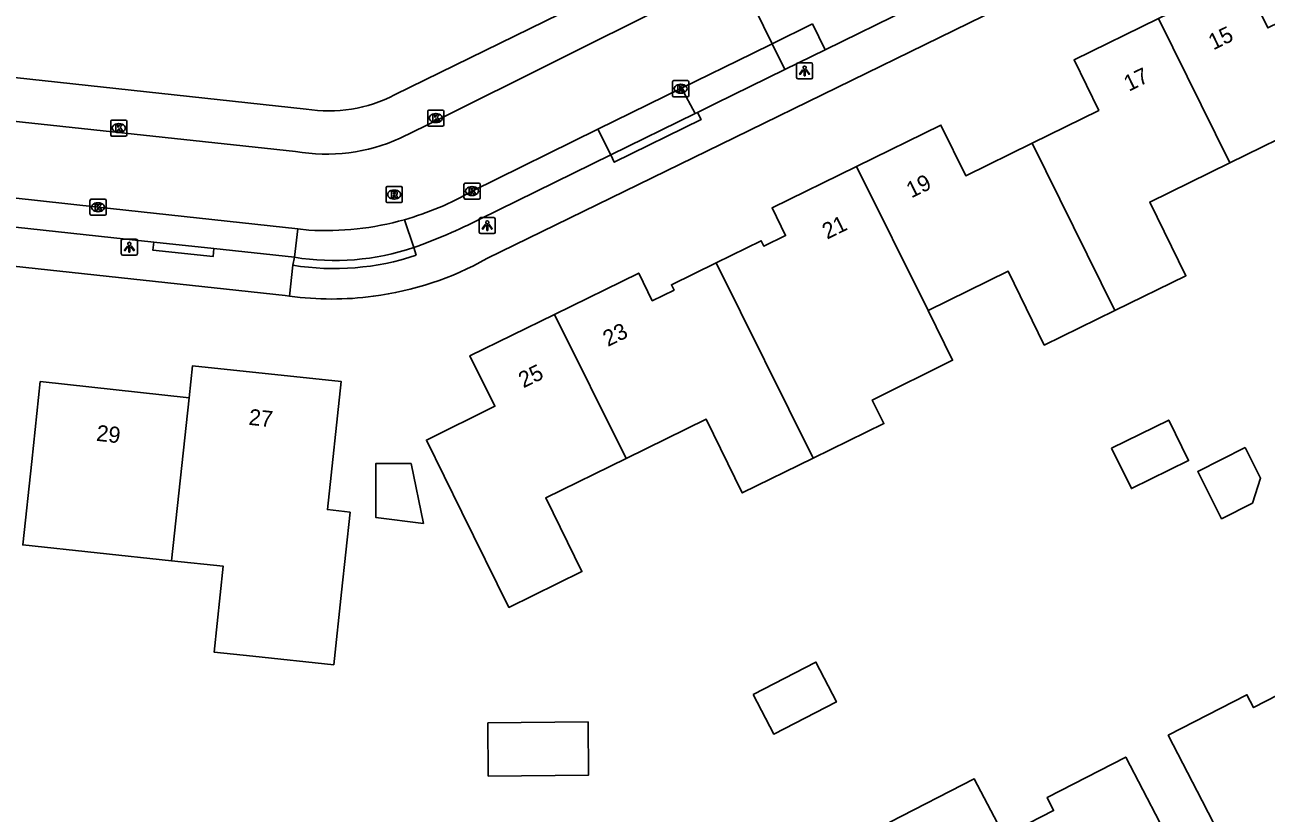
# Model space of a CAD drawing. Extents: x 160457 to 162082, y 388340 to 389736.
# Drawn here: x 161525.1 to 161602.2, y 388435.7 to 388484.7 of the extents above; entities that cross this region are included whole.
import ezdxf

# ---------------------------------------------------------------- set-up
doc = ezdxf.new("R2010")
doc.units = 0
for name, color, linetype in [('IMGEO_Kolk', 7, 'Continuous'), ('IMGEO_Lichtpunt', 7, 'Continuous'), ('IMGEO_Pand', 7, 'Continuous'), ('IMGEO_Pand_nummerreeks', 7, 'Continuous'), ('IMGEO_Parkeervlak_open', 7, 'Continuous'), ('IMGEO_Rijbaan_lokaal_open', 7, 'Continuous'), ('IMGEO_Rioolput', 7, 'Continuous'), ('IMGEO_Voetpad_open', 7, 'Continuous')]:
    doc.layers.add(name, color=color, linetype=linetype)

msp = doc.modelspace()

# ---------------------------------------------------------------- linework, layer by layer
at = {"layer": 'IMGEO_Kolk'}
for p, q in [((161565.339, 388480.261), (161565.339, 388481.113)), ((161565.414, 388481.187), (161566.266, 388481.187)), ((161565.827, 388480.967), (161565.852, 388480.967)), ((161566.34, 388481.113), (161566.34, 388480.261)), ((161566.266, 388480.187), (161565.414, 388480.187)), ((161565.85, 388480.407), (161565.825, 388480.407)), ((161550.121, 388478.434), (161550.121, 388479.286)), ((161550.196, 388479.36), (161551.048, 388479.36)), ((161551.122, 388479.286), (161551.122, 388478.434)), ((161530.419, 388477.814), (161530.419, 388478.666)), ((161530.494, 388478.74), (161531.346, 388478.74)), ((161530.907, 388478.52), (161530.932, 388478.52)), ((161531.42, 388478.666), (161531.42, 388477.814)), ((161550.632, 388478.58), (161550.607, 388478.58)), ((161550.609, 388479.14), (161550.634, 388479.14)), ((161531.346, 388477.74), (161530.494, 388477.74)), ((161530.93, 388477.96), (161530.905, 388477.96)), ((161551.048, 388478.36), (161550.196, 388478.36)), ((161552.374, 388473.902), (161552.374, 388474.754)), ((161552.449, 388474.828), (161553.301, 388474.828)), ((161552.862, 388474.608), (161552.887, 388474.608)), ((161553.375, 388474.754), (161553.375, 388473.902)), ((161553.301, 388473.828), (161552.449, 388473.828)), ((161552.885, 388474.048), (161552.86, 388474.048)), ((161529.132, 388472.897), (161529.132, 388473.749)), ((161529.207, 388473.823), (161530.059, 388473.823)), ((161529.62, 388473.603), (161529.645, 388473.603)), ((161530.133, 388473.749), (161530.133, 388472.897)), ((161530.059, 388472.823), (161529.207, 388472.823)), ((161529.643, 388473.043), (161529.618, 388473.043))]:
    msp.add_line(p, q, dxfattribs=at)
for points in [[(161565.339, 388480.261), (161565.339, 388481.113)], [(161565.414, 388481.187), (161566.266, 388481.187)], [(161565.66, 388480.887), (161565.783, 388480.887), (161565.783, 388480.736), (161565.913, 388480.887), (161566.077, 388480.887), (161565.931, 388480.736), (161566.084, 388480.487), (161565.932, 388480.487), (161565.847, 388480.651), (161565.783, 388480.584), (161565.783, 388480.487), (161565.66, 388480.487), (161565.66, 388480.887)], [(161566.34, 388481.113), (161566.34, 388480.261)], [(161566.266, 388480.187), (161565.414, 388480.187)], [(161550.121, 388478.434), (161550.121, 388479.286)], [(161550.196, 388479.36), (161551.048, 388479.36)], [(161551.122, 388479.286), (161551.122, 388478.434)], [(161530.419, 388477.814), (161530.419, 388478.666)], [(161530.494, 388478.74), (161531.346, 388478.74)], [(161531.42, 388478.666), (161531.42, 388477.814)], [(161550.442, 388479.06), (161550.565, 388479.06), (161550.565, 388478.909), (161550.695, 388479.06), (161550.859, 388479.06), (161550.713, 388478.909), (161550.866, 388478.66), (161550.714, 388478.66), (161550.629, 388478.824), (161550.565, 388478.757), (161550.565, 388478.66), (161550.442, 388478.66), (161550.442, 388479.06)], [(161531.346, 388477.74), (161530.494, 388477.74)], [(161530.74, 388478.44), (161530.863, 388478.44), (161530.863, 388478.289), (161530.993, 388478.44), (161531.157, 388478.44), (161531.011, 388478.289), (161531.164, 388478.04), (161531.012, 388478.04), (161530.927, 388478.204), (161530.863, 388478.137), (161530.863, 388478.04), (161530.74, 388478.04), (161530.74, 388478.44)], [(161551.048, 388478.36), (161550.196, 388478.36)], [(161552.374, 388473.902), (161552.374, 388474.754)], [(161552.449, 388474.828), (161553.301, 388474.828)], [(161553.375, 388474.754), (161553.375, 388473.902)], [(161553.301, 388473.828), (161552.449, 388473.828)], [(161552.695, 388474.528), (161552.818, 388474.528), (161552.818, 388474.377), (161552.948, 388474.528), (161553.112, 388474.528), (161552.966, 388474.377), (161553.119, 388474.128), (161552.967, 388474.128), (161552.882, 388474.292), (161552.818, 388474.225), (161552.818, 388474.128), (161552.695, 388474.128), (161552.695, 388474.528)], [(161529.132, 388472.897), (161529.132, 388473.749)], [(161529.207, 388473.823), (161530.059, 388473.823)], [(161529.453, 388473.523), (161529.576, 388473.523), (161529.576, 388473.372), (161529.706, 388473.523), (161529.87, 388473.523), (161529.724, 388473.372), (161529.877, 388473.123), (161529.725, 388473.123), (161529.64, 388473.287), (161529.576, 388473.22), (161529.576, 388473.123), (161529.453, 388473.123), (161529.453, 388473.523)], [(161530.133, 388473.749), (161530.133, 388472.897)], [(161530.059, 388472.823), (161529.207, 388472.823)]]:
    msp.add_lwpolyline(points, dxfattribs=at)
for centre, start, end in [((161565.416, 388481.111), 91.55205, 178.44795), ((161565.416, 388481.111), 91.55205, 178.44795), ((161566.264, 388481.111), 1.55205, 88.44795), ((161566.264, 388481.111), 1.55205, 88.44795), ((161565.416, 388480.263), 181.55205, 268.44795), ((161565.416, 388480.263), 181.55205, 268.44795), ((161566.264, 388480.263), 271.55205, 358.44795), ((161566.264, 388480.263), 271.55205, 358.44795), ((161550.198, 388479.284), 91.55205, 178.44795), ((161550.198, 388479.284), 91.55205, 178.44795), ((161551.046, 388479.284), 1.55205, 88.44795), ((161551.046, 388479.284), 1.55205, 88.44795), ((161530.496, 388478.664), 91.55205, 178.44795), ((161530.496, 388478.664), 91.55205, 178.44795), ((161531.344, 388478.664), 1.55205, 88.44795), ((161531.344, 388478.664), 1.55205, 88.44795), ((161530.496, 388477.816), 181.55205, 268.44795), ((161530.496, 388477.816), 181.55205, 268.44795), ((161531.344, 388477.816), 271.55205, 358.44795), ((161531.344, 388477.816), 271.55205, 358.44795), ((161550.198, 388478.436), 181.55205, 268.44795), ((161550.198, 388478.436), 181.55205, 268.44795), ((161551.046, 388478.436), 271.55205, 358.44795), ((161551.046, 388478.436), 271.55205, 358.44795), ((161552.451, 388474.752), 91.55205, 178.44795), ((161552.451, 388474.752), 91.55205, 178.44795), ((161553.299, 388474.752), 1.55205, 88.44795), ((161553.299, 388474.752), 1.55205, 88.44795), ((161552.451, 388473.904), 181.55205, 268.44795), ((161552.451, 388473.904), 181.55205, 268.44795), ((161553.299, 388473.904), 271.55205, 358.44795), ((161553.299, 388473.904), 271.55205, 358.44795), ((161529.209, 388473.747), 91.55205, 178.44795), ((161529.209, 388473.747), 91.55205, 178.44795), ((161530.057, 388473.747), 1.55205, 88.44795), ((161530.057, 388473.747), 1.55205, 88.44795), ((161529.209, 388472.899), 181.55205, 268.44795), ((161529.209, 388472.899), 181.55205, 268.44795), ((161530.057, 388472.899), 271.55205, 358.44795), ((161530.057, 388472.899), 271.55205, 358.44795)]:
    msp.add_arc(centre, 0.0765, start, end, dxfattribs=at)
for centre, major_axis, ratio, start_param, end_param in [((161565.826, 388480.687), (-0.387, 0.002), 0.722429, 4.712389, 7.853982), ((161565.851, 388480.687), (-0.39, 0.002), 0.717154, 1.570796, 4.712389), ((161530.906, 388478.24), (-0.387, 0.002), 0.722429, 4.712389, 7.853982), ((161530.931, 388478.24), (-0.39, 0.002), 0.717154, 1.570796, 4.712389), ((161550.608, 388478.86), (-0.387, 0.002), 0.722429, 4.712389, 7.853982), ((161550.633, 388478.86), (-0.39, 0.002), 0.717154, 1.570796, 4.712389), ((161552.861, 388474.328), (-0.387, 0.002), 0.722429, 4.712389, 7.853982), ((161552.886, 388474.328), (-0.39, 0.002), 0.717154, 1.570796, 4.712389), ((161529.619, 388473.323), (-0.387, 0.002), 0.722429, 4.712389, 7.853982), ((161529.644, 388473.323), (-0.39, 0.002), 0.717154, 1.570796, 4.712389)]:
    msp.add_ellipse(centre, major_axis=major_axis, ratio=ratio, start_param=start_param, end_param=end_param, dxfattribs=at)
at = {"layer": 'IMGEO_Lichtpunt'}
for p, q in [((161573.043, 388482.198), (161573.043, 388481.391)), ((161573.043, 388482.198), (161573.043, 388481.391)), ((161573.945, 388482.293), (161573.137, 388482.293)), ((161573.945, 388482.293), (161573.137, 388482.293)), ((161574.039, 388481.391), (161574.039, 388482.198)), ((161574.039, 388481.391), (161574.039, 388482.198)), ((161573.137, 388481.297), (161573.945, 388481.297)), ((161573.137, 388481.297), (161573.945, 388481.297)), ((161553.322, 388472.587), (161553.322, 388471.78)), ((161553.322, 388472.587), (161553.322, 388471.78)), ((161554.224, 388472.682), (161553.416, 388472.682)), ((161554.224, 388472.682), (161553.416, 388472.682)), ((161554.318, 388471.78), (161554.318, 388472.587)), ((161554.318, 388471.78), (161554.318, 388472.587)), ((161553.416, 388471.686), (161554.224, 388471.686)), ((161553.416, 388471.686), (161554.224, 388471.686)), ((161531.079, 388471.248), (161531.079, 388470.441)), ((161531.079, 388471.248), (161531.079, 388470.441)), ((161531.981, 388471.343), (161531.173, 388471.343)), ((161531.981, 388471.343), (161531.173, 388471.343)), ((161532.075, 388470.441), (161532.075, 388471.248)), ((161532.075, 388470.441), (161532.075, 388471.248)), ((161531.173, 388470.347), (161531.981, 388470.347)), ((161531.173, 388470.347), (161531.981, 388470.347))]:
    msp.add_line(p, q, dxfattribs=at)
for points in [[(161573.417, 388481.862), (161573.456, 388481.834), (161573.268, 388481.572), (161573.23, 388481.599), (161573.417, 388481.862)], [(161573.519, 388481.814), (161573.566, 388481.814), (161573.566, 388481.492), (161573.519, 388481.492), (161573.519, 388481.814)], [(161573.629, 388481.834), (161573.667, 388481.861), (161573.854, 388481.599), (161573.815, 388481.571), (161573.629, 388481.834)], [(161553.696, 388472.251), (161553.735, 388472.223), (161553.547, 388471.961), (161553.509, 388471.988), (161553.696, 388472.251)], [(161553.798, 388472.203), (161553.845, 388472.203), (161553.845, 388471.881), (161553.798, 388471.881), (161553.798, 388472.203)], [(161553.908, 388472.223), (161553.946, 388472.25), (161554.133, 388471.988), (161554.094, 388471.96), (161553.908, 388472.223)], [(161531.453, 388470.912), (161531.492, 388470.884), (161531.304, 388470.622), (161531.266, 388470.649), (161531.453, 388470.912)], [(161531.555, 388470.864), (161531.602, 388470.864), (161531.602, 388470.542), (161531.555, 388470.542), (161531.555, 388470.864)], [(161531.665, 388470.884), (161531.703, 388470.911), (161531.89, 388470.649), (161531.851, 388470.621), (161531.665, 388470.884)]]:
    msp.add_lwpolyline(points, dxfattribs=at)
for centre in [(161573.542, 388481.996), (161553.821, 388472.385), (161531.578, 388471.046)]:
    msp.add_circle(centre, 0.0994, dxfattribs=at)
for centre, start, end in [((161573.137, 388482.198), 90, 180), ((161573.137, 388482.198), 90, 180), ((161573.945, 388482.198), 0, 90), ((161573.945, 388482.198), 0, 90), ((161573.137, 388481.391), 180, 270), ((161573.137, 388481.391), 180, 270), ((161573.945, 388481.391), 270, 0), ((161573.945, 388481.391), 270, 360), ((161553.416, 388472.587), 90, 180), ((161553.416, 388472.587), 90, 180), ((161554.224, 388472.587), 0, 90), ((161554.224, 388472.587), 0, 90), ((161553.416, 388471.78), 180, 270), ((161553.416, 388471.78), 180, 270), ((161554.224, 388471.78), 270, 0), ((161554.224, 388471.78), 270, 360), ((161531.173, 388471.248), 90, 180), ((161531.173, 388471.248), 90, 180), ((161531.981, 388471.248), 0, 90), ((161531.981, 388471.248), 0, 90), ((161531.173, 388470.441), 180, 270), ((161531.173, 388470.441), 180, 270), ((161531.981, 388470.441), 270, 0), ((161531.981, 388470.441), 270, 360)]:
    msp.add_arc(centre, 0.0946, start, end, dxfattribs=at)
at = {"layer": 'IMGEO_Pand'}
for points in [[(161599.974, 388476.081), (161604.967, 388478.526), (161606.419, 388475.561), (161613.696, 388479.125), (161612.156, 388482.269), (161610.56, 388483.5), (161606.6, 388486.552), (161602.326, 388484.466), (161600.785, 388487.622), (161595.532, 388485.047)], [(161587.687, 388477.307), (161591.823, 388479.334), (161590.283, 388482.475), (161595.532, 388485.047)], [(161595.532, 388485.047), (161599.974, 388476.081)], [(161576.773, 388475.856), (161582.017, 388478.423), (161583.557, 388475.282), (161587.687, 388477.307)], [(161587.687, 388477.307), (161592.83, 388466.913)], [(161568.053, 388469.874), (161570.845, 388471.24), (161571.007, 388470.908), (161572.355, 388471.567), (161571.515, 388473.283), (161576.773, 388475.856)], [(161581.21, 388466.903), (161576.773, 388475.856)], [(161599.974, 388476.081), (161594.994, 388473.642), (161597.234, 388469.07), (161592.83, 388466.913)], [(161558.001, 388466.667), (161563.238, 388469.232), (161564.078, 388467.516), (161565.425, 388468.176), (161565.262, 388468.508), (161568.053, 388469.874)], [(161568.053, 388469.874), (161574.066, 388457.725)], [(161592.83, 388466.913), (161588.438, 388464.762), (161586.195, 388469.344), (161581.21, 388466.903)], [(161581.21, 388466.903), (161582.739, 388463.819), (161577.748, 388461.345), (161578.466, 388459.879), (161574.066, 388457.725)], [(161558.001, 388466.667), (161552.744, 388464.092), (161554.293, 388460.958), (161550.038, 388458.857), (161552.249, 388454.373), (161555.161, 388448.467), (161559.698, 388450.689), (161557.454, 388455.271), (161562.442, 388457.713)], [(161562.442, 388457.713), (161558.001, 388466.667)], [(161535.29, 388461.488), (161535.505, 388463.476), (161544.751, 388462.491), (161543.884, 388454.538), (161545.296, 388454.375), (161544.763, 388449.404), (161544.281, 388444.901), (161539.259, 388445.435), (161536.848, 388445.691), (161537.415, 388451.024), (161534.195, 388451.367)], [(161535.29, 388461.488), (161526.036, 388462.489), (161525.508, 388457.518), (161524.958, 388452.349), (161534.195, 388451.367)], [(161534.195, 388451.367), (161535.29, 388461.488)], [(161574.066, 388457.725), (161569.67, 388455.572), (161567.427, 388460.154), (161562.442, 388457.713)], [(161592.616, 388458.36), (161593.848, 388455.844), (161597.399, 388457.583), (161596.167, 388460.099), (161592.616, 388458.36)], [(161600.915, 388458.393), (161601.879, 388456.483), (161601.375, 388454.94), (161599.452, 388453.969), (161597.969, 388456.907), (161600.915, 388458.393)], [(161549.101, 388457.404), (161546.896, 388457.408), (161546.89, 388454.057), (161549.851, 388453.677), (161549.101, 388457.404)], [(161570.352, 388443.062), (161571.625, 388440.59), (161575.516, 388442.592), (161574.244, 388445.065), (161570.352, 388443.062)], [(161609.101, 388434.901), (161603.895, 388432.235), (161603.758, 388432.489), (161603.253, 388433.466), (161600.511, 388432.05), (161598.245, 388436.44), (161596.138, 388440.521), (161601.029, 388443.037), (161601.441, 388442.236), (161604.509, 388443.814)], [(161553.857, 388441.295), (161553.884, 388437.988), (161560.11, 388438.038), (161560.083, 388441.346), (161553.857, 388441.295)], [(161585.946, 388434.266), (161589.018, 388435.846), (161588.606, 388436.646), (161593.497, 388439.162), (161595.624, 388435.108), (161597.919, 388430.733), (161597.199, 388430.356), (161595.166, 388429.29), (161595.677, 388428.316), (161595.8, 388428.068), (161590.604, 388425.407)], [(161590.604, 388425.407), (161585.4, 388422.742), (161585.243, 388423.037), (161584.732, 388424.011), (161581.983, 388422.57), (161579.69, 388426.945), (161577.579, 388430.974), (161580.263, 388432.355), (161578.837, 388435.127), (161584.074, 388437.822), (161585.946, 388434.266)]]:
    msp.add_lwpolyline(points, dxfattribs=at)
at = {"layer": 'IMGEO_Parkeervlak_open'}
for points in [[(161574.037, 388484.714), (161574.822, 388483.105)], [(161572.306, 388481.877), (161571.525, 388483.478)], [(161566.747, 388479.146), (161565.897, 388480.715)], [(161560.701, 388478.167), (161561.491, 388476.569)], [(161548.672, 388472.548), (161549.248, 388470.815)], [(161542.05, 388471.975), (161541.833, 388470.211)]]:
    msp.add_lwpolyline(points, dxfattribs=at)
at = {"layer": 'IMGEO_Rijbaan_lokaal_open'}
for points in [[(161548.4, 388477.605), (161550.834, 388478.791), (161565.086, 388485.903), (161569.398, 388487.837)], [(161569.398, 388487.837), (161571.525, 388483.478)], [(161571.525, 388483.478), (161574.037, 388484.714)], [(161571.525, 388483.478), (161570.297, 388482.873), (161565.897, 388480.715)], [(161503.33, 388480.937), (161541.904, 388476.788)], [(161565.897, 388480.715), (161560.701, 388478.167)], [(161560.701, 388478.167), (161552.874, 388474.329)], [(161515.274, 388474.892), (161529.633, 388473.324), (161542.05, 388471.975)], [(161542.725, 388471.902), (161542.05, 388471.975)]]:
    msp.add_lwpolyline(points, dxfattribs=at)
for centre, radius, start, end in [((161543.828, 388487.724), 11.104, 260.02149, 294.31538), ((161543.802, 388489.886), 18.009, 285.68982, 300.24909), ((161543.78, 388489.883), 18.011, 266.64069, 285.75834)]:
    msp.add_arc(centre, radius, start, end, dxfattribs=at)
at = {"layer": 'IMGEO_Rioolput'}
for p, q in [((161547.609, 388474.612), (161548.461, 388474.612)), ((161547.534, 388473.686), (161547.534, 388474.538)), ((161548.045, 388473.832), (161548.02, 388473.832)), ((161548.022, 388474.392), (161548.047, 388474.392)), ((161548.535, 388474.538), (161548.535, 388473.686)), ((161548.461, 388473.612), (161547.609, 388473.612))]:
    msp.add_line(p, q, dxfattribs=at)
for points in [[(161547.609, 388474.612), (161548.461, 388474.612)], [(161547.534, 388473.686), (161547.534, 388474.538)], [(161548.123, 388474.31), (161547.871, 388474.312), (161547.871, 388473.912)], [(161547.871, 388473.912), (161547.995, 388473.912), (161547.995, 388474.074), (161548.006, 388474.074)], [(161548.049, 388474.231), (161547.995, 388474.231), (161547.995, 388474.15)], [(161547.995, 388474.15), (161548.047, 388474.15)], [(161548.053, 388474.045), (161548.124, 388473.912), (161548.264, 388473.912), (161548.199, 388474.038)], [(161548.535, 388474.538), (161548.535, 388473.686)], [(161548.461, 388473.612), (161547.609, 388473.612)]]:
    msp.add_lwpolyline(points, dxfattribs=at)
for centre, radius, start, end in [((161547.611, 388474.536), 0.0765, 91.55205, 178.44795), ((161547.611, 388474.536), 0.0765, 91.55205, 178.44795), ((161548.459, 388474.536), 0.0765, 1.55205, 88.44795), ((161548.459, 388474.536), 0.0765, 1.55205, 88.44795), ((161548.005, 388474.021), 0.0533, 26.02933, 88.69889), ((161548.031, 388474.339), 0.19, 274.7715, 282.96867), ((161548.055, 388474.135), 0.0964, 77.00612, 93.18647), ((161548.069, 388474.192), 0.0378, 276.66336, 79.67722), ((161548.122, 388474.2), 0.109, 350.36119, 89.41601), ((161548.12, 388474.2), 0.112, 277.58423, 350.98172), ((161548.104, 388473.985), 0.108, 29.51342, 73.79051), ((161547.611, 388473.688), 0.0765, 181.55205, 268.44795), ((161547.611, 388473.688), 0.0765, 181.55205, 268.44795), ((161548.459, 388473.688), 0.0765, 271.55205, 358.44795), ((161548.459, 388473.688), 0.0765, 271.55205, 358.44795)]:
    msp.add_arc(centre, radius, start, end, dxfattribs=at)
for centre, major_axis, ratio, start_param, end_param in [((161548.021, 388474.112), (-0.387, 0.002), 0.722429, 4.712389, 7.853982), ((161548.046, 388474.112), (-0.39, 0.002), 0.717154, 1.570796, 4.712389)]:
    msp.add_ellipse(centre, major_axis=major_axis, ratio=ratio, start_param=start_param, end_param=end_param, dxfattribs=at)
at = {"layer": 'IMGEO_Voetpad_open'}
for points in [[(161584.451, 388498.121), (161548.058, 388480.301)], [(161333.589, 388490.266), (161427.505, 388480.13), (161500, 388472.296), (161541.258, 388467.838), (161541.537, 388467.798)], [(161542.57, 388479.422), (161500, 388484.025), (161467.966, 388487.488)], [(161588.287, 388487.001), (161569.214, 388477.662), (161553.797, 388470.13)], [(161574.822, 388483.105), (161580.057, 388485.66)], [(161574.822, 388483.105), (161572.306, 388481.877)], [(161566.891, 388479.216), (161567.998, 388479.775), (161572.306, 388481.877)], [(161561.491, 388476.569), (161561.711, 388476.121), (161567.111, 388478.768), (161566.891, 388479.216)], [(161566.747, 388479.146), (161561.491, 388476.569)], [(161566.891, 388479.216), (161566.747, 388479.146)], [(161553.367, 388472.592), (161561.491, 388476.569)], [(161533.092, 388471.15), (161515.119, 388473.095)], [(161536.83, 388470.753), (161536.778, 388470.256), (161533.04, 388470.653), (161533.092, 388471.15)], [(161536.83, 388470.753), (161533.092, 388471.15)], [(161541.833, 388470.211), (161536.83, 388470.753)], [(161549.248, 388470.815), (161549.401, 388470.339)], [(161541.739, 388469.72), (161541.833, 388470.211)], [(161541.537, 388467.798), (161541.739, 388469.72)]]:
    msp.add_lwpolyline(points, dxfattribs=at)
for centre, radius, start, end in [((161543.996, 388488.09), 8.785, 260.6584, 297.54089), ((161537.795, 388503.024), 34.185, 289.57405, 297.09817), ((161544.312, 388485.596), 15.583, 260.84656, 288.4671), ((161544.313, 388485.594), 16.081, 260.7912, 288.44639), ((161544.17, 388487.343), 19.722, 277.48708, 299.21711), ((161544.172, 388487.353), 19.732, 262.32466, 277.47712)]:
    msp.add_arc(centre, radius, start, end, dxfattribs=at)

# ---------------------------------------------------------------- texts
at = {"layer": 'IMGEO_Pand_nummerreeks'}
for s, rotation, p in [('15', 26.10934, (161598.943, 388483.066)), ('17', 26.10934, (161593.692, 388480.493)), ('19', 26.07854, (161580.173, 388473.868)), ('21', 26.07854, (161574.942, 388471.308)), ('23', 26.09578, (161561.315, 388464.638)), ('25', 26.09578, (161556.068, 388462.068)), ('27', 353.91907, (161538.96, 388459.81)), ('29', 353.82635, (161529.489, 388458.816))]:
    msp.add_text(s, height=1, rotation=rotation, dxfattribs=at).set_placement(p)

doc.saveas('drawing.dxf')
